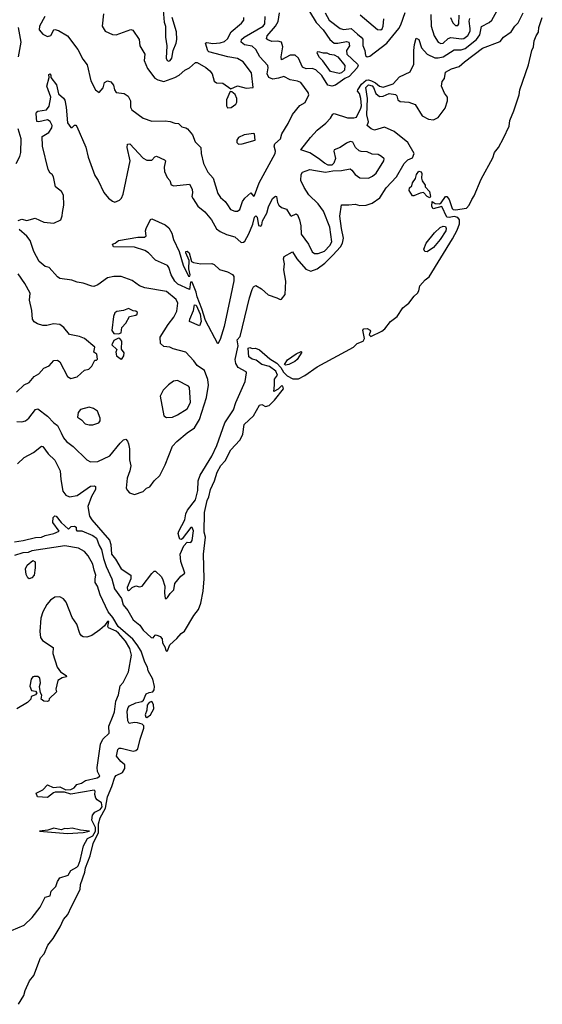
# Model space of a CAD drawing. Extents: x 1268547 to 1425625, y 515768 to 616754.
# Tile 448 of 507: x 1401107 to 1405374, y 567532 to 575568. Entities that reach past the tile are written whole.
import ezdxf

# ---------------------------------------------------------------- set-up
doc = ezdxf.new("R2010")
doc.units = 0

msp = doc.modelspace()

# ---------------------------------------------------------------- linework, layer by layer
at = {"layer": '0CON10XD'}
for points in [[(1402277.5, 575645), (1402286.6, 575546.6), (1402296.9, 575515), (1402298.2, 575425), (1402309.5, 575355), (1402302.9, 575255), (1402311.2, 575235), (1402325, 575230), (1402336, 575235), (1402349.4, 575255), (1402360.8, 575315), (1402384.4, 575375), (1402389.2, 575405), (1402388.5, 575468.5), (1402353.1, 575585)], [(1401095, 573930), (1401125, 573940), (1401165, 573928.8), (1401232.3, 573947.7), (1401305, 573914.3), (1401385, 573906.2), (1401442.5, 573935), (1401454.2, 573965.8), (1401456.9, 573995), (1401466.7, 574055), (1401464.3, 574135), (1401448, 574165), (1401400, 574205), (1401384.3, 574285), (1401373.3, 574303.3), (1401355, 574316.2), (1401338.6, 574345), (1401292.9, 574535), (1401291.2, 574615), (1401345, 574646.7), (1401370, 574685), (1401372.7, 574705), (1401355, 574736.9), (1401335, 574750.4), (1401264.2, 574734.2), (1401245.8, 574735.8), (1401240.6, 574799.4), (1401245, 574813.3), (1401255, 574820), (1401325, 574833.1), (1401348.5, 574861.5), (1401360.3, 574935), (1401328.1, 575025), (1401347.5, 575095), (1401345, 575120), (1401353.8, 575126.2), (1401361.2, 575115), (1401362.5, 575095), (1401408.9, 575035), (1401423.3, 574963.3), (1401465, 574927.3), (1401475, 574910.8), (1401486.9, 574855), (1401497.5, 574725), (1401525, 574688), (1401535, 574688.8), (1401555, 574706.2), (1401565, 574706.2), (1401575, 574696.2), (1401647.2, 574527.2), (1401666.9, 574445), (1401721.5, 574295), (1401747.9, 574255), (1401795, 574156.9), (1401831.5, 574111.5), (1401865, 574085.7), (1401885, 574079.2), (1401923.3, 574095), (1401938.7, 574111.3), (1401952.5, 574145), (1402009.3, 574415), (1401983.6, 574525), (1401987.1, 574552.9), (1402005.8, 574555), (1402115, 574438.6), (1402145, 574422.5), (1402185, 574422.5), (1402211.4, 574448.6), (1402225, 574453.8), (1402288.8, 574425), (1402297.5, 574415), (1402285.8, 574365), (1402288.8, 574328.8), (1402310.7, 574280.7), (1402332, 574255), (1402345, 574218.8), (1402365, 574210.8), (1402495, 574225.8), (1402515.5, 574185), (1402518.8, 574155), (1402513.6, 574125), (1402522.5, 574105), (1402562.5, 574045), (1402618.9, 573998.9), (1402673.7, 573933.7), (1402715, 573860), (1402745, 573838.6), (1402795.5, 573815.5), (1402865, 573795.8), (1402915, 573750), (1402935, 573752), (1402945, 573761.2), (1402978.8, 573821.2), (1403010.5, 573899.5), (1403025, 573956.7), (1403035, 573967.5), (1403046.4, 573956.4), (1403057, 573887), (1403075, 573883.3), (1403085, 573893.3), (1403088.8, 573925), (1403125, 573987.5), (1403138.6, 574041.4), (1403171.7, 574108.3), (1403195, 574128.8), (1403204, 574124), (1403212.5, 574075), (1403223.1, 574055), (1403245, 574034.2), (1403285, 574021.4), (1403315, 573971.2), (1403325, 573963.8), (1403365, 573982), (1403375, 573974), (1403391.2, 573935), (1403402, 573885), (1403405, 573818), (1403466.5, 573735), (1403495, 573672.5), (1403515, 573660), (1403545, 573659.6), (1403595, 573677.5), (1403639.3, 573725), (1403654.6, 573755), (1403639.4, 573875), (1403587.3, 574005), (1403545.4, 574065), (1403468.8, 574138.8), (1403429.2, 574199.1), (1403403, 574255), (1403406.7, 574303.3), (1403417, 574323), (1403475, 574346.2), (1403521.9, 574338.1), (1403605, 574322.8), (1403665, 574334.5), (1403735, 574336.9), (1403805, 574350.9), (1403820.1, 574340.1), (1403845, 574304.2), (1403885, 574276), (1403954.5, 574275.5), (1403988.6, 574291.4), (1404018.6, 574315), (1404080, 574415), (1404083, 574433), (1404062.3, 574452.3), (1404035, 574466.2), (1403985, 574469.4), (1403945, 574488.9), (1403895, 574491.9), (1403878.7, 574498.7), (1403850, 574525), (1403827.6, 574567.6), (1403805, 574573.6), (1403775, 574561), (1403725, 574525.7), (1403674.3, 574505.7), (1403671.3, 574495), (1403684.7, 574435), (1403672, 574398), (1403655, 574381.3), (1403625, 574381.7), (1403595, 574395.7), (1403545.6, 574435.6), (1403475, 574480), (1403401.4, 574505), (1403482.2, 574605), (1403535, 574665.4), (1403606.3, 574723.7), (1403644.8, 574765.2), (1403663.4, 574796.6), (1403675, 574802.9), (1403784.4, 574765.6), (1403835, 574765.7), (1403856.6, 574773.4), (1403892.5, 574845), (1403896.8, 574865), (1403893.9, 574925), (1403882.5, 574965), (1403866.7, 574985), (1403867.2, 574995), (1403897.2, 575042.8), (1403935, 575073.5), (1403955, 575076.5), (1403979.6, 575069.6), (1404013.3, 575053.3), (1404045, 575024.3), (1404075, 575016.2), (1404156.4, 575045), (1404208.5, 575101.5), (1404295, 575143.3), (1404326, 575205), (1404324.2, 575315), (1404329.5, 575365), (1404345, 575416), (1404365, 575407.1), (1404387.6, 575337.6), (1404435, 575287.7), (1404497, 575257), (1404525, 575255.7), (1404565.6, 575264.4), (1404655, 575320.6), (1404712.9, 575322.9), (1404745, 575333.9), (1404837.9, 575405), (1404865.3, 575445), (1404878.4, 575511.6), (1404939.4, 575545), (1404961.9, 575565), (1405002.3, 575637.7)], [(1401311.9, 575595), (1401269.4, 575515), (1401266.5, 575485), (1401295, 575449.2), (1401335, 575430.5), (1401361.7, 575438.3), (1401385, 575483.8), (1401395, 575488.6), (1401425, 575479.5), (1401497.2, 575437.2), (1401582.9, 575325), (1401622, 575245), (1401658.5, 575198.5), (1401688.7, 575068.7), (1401726, 574995), (1401755, 574973.8), (1401787.8, 575012.2), (1401798.8, 575055), (1401825, 575067.5), (1401850.5, 575060.5), (1401874.4, 575034.4), (1401881.4, 574995), (1401895, 574974.2), (1401960, 574965), (1401994.2, 574944.2), (1402010.6, 574905), (1402012.9, 574855), (1402023.4, 574833.4), (1402114.6, 574764.6), (1402185, 574740.5), (1402295, 574741.9), (1402336.8, 574736.8), (1402375, 574722), (1402405, 574720.8), (1402432.4, 574692.4), (1402465, 574685.8), (1402477.3, 574677.3), (1402518.3, 574628.3), (1402540.9, 574570.9), (1402585.6, 574525.6), (1402590, 574475), (1402608.5, 574395), (1402643.3, 574323.3), (1402687.8, 574275), (1402725, 574148), (1402747.7, 574117.7), (1402785.6, 574085), (1402804, 574056), (1402829.5, 574019.5), (1402865, 574003.8), (1402886.1, 574003.9), (1402905, 574019.4), (1402926.6, 574085), (1402945, 574110.8), (1402995, 574155.8), (1403015, 574128.1), (1403025, 574133.9), (1403062.5, 574237.5), (1403192, 574475), (1403195.6, 574495.6), (1403186.2, 574535), (1403190, 574555), (1403236.9, 574595), (1403248.5, 574635), (1403299.7, 574720.3), (1403335, 574793.4), (1403393.5, 574866.5), (1403438, 574892), (1403468.5, 574955), (1403463, 574973), (1403401.4, 575055), (1403375, 575067.1), (1403316.3, 575076.3), (1403265, 575103.8), (1403219.2, 575090.8)], [(1401285, 571345.4), (1401315, 571359.3), (1401386.6, 571373.4), (1401429.2, 571395), (1401378.6, 571465), (1401381.2, 571505), (1401395, 571520), (1401405, 571516.2), (1401445, 571464), (1401505, 571410), (1401527.3, 571432.7), (1401555, 571434), (1401568, 571425), (1401568.8, 571405), (1401575, 571396.7), (1401615, 571396), (1401705, 571357.9), (1401735, 571337.3), (1401756.3, 571276.3), (1401775, 571244.3), (1401790.8, 571170.8), (1401812.9, 571105), (1401858.3, 571005), (1401881.7, 570921.7), (1401937.7, 570845), (1401951.7, 570791.7), (1401990, 570745), (1402035, 570670), (1402087.7, 570627.7), (1402115, 570586), (1402180, 570525), (1402197.5, 570522.5), (1402214.2, 570545.8), (1402222.7, 570547.3), (1402253.8, 570535), (1402269.2, 570515), (1402273.5, 570483.5), (1402293.8, 570445), (1402296.7, 570425), (1402305, 570414), (1402315, 570417.5), (1402332.7, 570467.3), (1402391.2, 570518.8), (1402425, 570557.5), (1402453, 570577), (1402528.8, 570705), (1402566.7, 570755), (1402585.5, 570805), (1402604.5, 570905), (1402613.2, 571005), (1402608, 571205), (1402623.7, 571345), (1402614.1, 571385), (1402616.2, 571545), (1402636.8, 571645), (1402652.5, 571675), (1402666.1, 571735), (1402696.6, 571803.4), (1402718.5, 571875), (1402750, 571930), (1402785, 571966.5), (1402831.5, 572058.5), (1402905, 572137.5), (1402921.4, 572165), (1402930, 572185), (1402941.2, 572265), (1403017.1, 572335), (1403065, 572422.2), (1403085, 572426.2), (1403115, 572410.5), (1403145, 572420.3), (1403187.5, 572462.5), (1403260.8, 572555), (1403255.9, 572575.9), (1403245, 572580.6), (1403217, 572553), (1403182.4, 572532.4), (1403188.9, 572585), (1403186.7, 572635), (1403213.1, 572666.9), (1403199.3, 572699.3), (1403147, 572737), (1403085, 572754.2), (1403039, 572789), (1403005, 572797.5), (1402978, 572815), (1402971.9, 572888.1), (1402985, 572893.8), (1403005.7, 572885.7), (1403033.7, 572886.3), (1403065, 572873.3), (1403150.8, 572800.8), (1403207.1, 572765), (1403238.9, 572728.9), (1403261.5, 572691.5), (1403292.4, 572662.4), (1403336.9, 572636.9), (1403385, 572636.2), (1403435.8, 572664.2), (1403535, 572735.7), (1403833.6, 572896.4), (1403863.8, 572925), (1403911.2, 572945), (1403923.8, 572965), (1403910, 573035), (1403916.4, 573043.6), (1403945, 573047.5), (1403968.8, 573035), (1403971.4, 573025), (1403962, 572995), (1403973.3, 572983.3), (1404065, 573026.1), (1404088.9, 573045), (1404134, 573106), (1404189.6, 573145), (1404234.4, 573215), (1404261.7, 573238.3), (1404285, 573255.5), (1404328.5, 573311.5), (1404356.1, 573335), (1404366.9, 573355), (1404373.1, 573395), (1404418.8, 573445), (1404451, 573469), (1404639.9, 573780.1), (1404679.6, 573850.4), (1404698.6, 573901.4), (1404698.8, 573935), (1404685, 573953.3), (1404655, 573962.3), (1404615, 573953.9), (1404595, 573957.2), (1404555, 574044), (1404483.3, 574025), (1404472.7, 574042.7), (1404475, 574083.3), (1404498.5, 574068.5), (1404535.9, 574064.1), (1404548.2, 574071.8), (1404585, 574123.6), (1404595, 574125.6), (1404615, 574101.1), (1404637.9, 574027.9), (1404647.6, 574017.6), (1404665, 574015.2), (1404755, 574030.4), (1404776.5, 574053.5), (1404800.2, 574099.8), (1404819.2, 574130.8), (1404875.8, 574265), (1404970.7, 574439.3), (1404985.3, 574485), (1405015.5, 574524.5), (1405058.2, 574601.8), (1405102.4, 574697.6), (1405109, 574745), (1405143.2, 574825), (1405185.4, 574954.6), (1405191.9, 574995), (1405260.7, 575199.3), (1405288.8, 575315), (1405302.6, 575347.4), (1405308.1, 575395), (1405323.6, 575435), (1405343.6, 575465), (1405347.3, 575505), (1405374.4, 575585.6)], [(1401791.4, 575615), (1401781.4, 575515), (1401805, 575472.9), (1401865, 575445.6), (1401895, 575443.1), (1402015, 575487.5), (1402031.2, 575481.2), (1402082.5, 575405), (1402089.4, 575355), (1402129.4, 575285), (1402122.5, 575235), (1402149.5, 575169.5), (1402210.9, 575090.9), (1402235, 575075.6), (1402285, 575064.5), (1402374.2, 575095), (1402409.4, 575115), (1402455.4, 575154.6), (1402494.6, 575175.4), (1402542.4, 575217.6), (1402555, 575219.2), (1402628, 575178), (1402659.7, 575149.7), (1402678, 575125), (1402696.4, 575066.4), (1402713, 575053), (1402765, 575048.8), (1402832.5, 575002.5), (1402885, 575028), (1402955, 575010), (1403012.5, 575015), (1402998.8, 575135), (1402931.2, 575225), (1402885, 575251.1), (1402805.3, 575265.3), (1402652.5, 575305), (1402643.2, 575313.2), (1402623.3, 575375), (1402635, 575382.5), (1402685, 575373.3), (1402745, 575379.5), (1402780, 575390), (1402805, 575411.5), (1402835, 575468.2), (1402918.3, 575538.3), (1402938.1, 575565), (1402937.8, 575585)], [(1402289.3, 570890.7), (1402294.2, 570844.2), (1402305, 570843.8), (1402315, 570852), (1402335.4, 570884.6), (1402365.8, 570915), (1402375, 570966.7), (1402422.3, 571027.7), (1402455, 571050), (1402423.3, 571145), (1402416.7, 571205), (1402446.7, 571275), (1402475, 571303.3), (1402505, 571302.5), (1402515, 571316.7), (1402525.8, 571395.8), (1402515, 571424.2), (1402505, 571422.9), (1402435, 571331.2), (1402425, 571326.2), (1402415, 571327.5), (1402408, 571345), (1402402, 571375), (1402406, 571395), (1402455.7, 571485), (1402464.5, 571535.5), (1402477.5, 571565), (1402541.8, 571648.2), (1402560.6, 571725), (1402564.4, 571805), (1402580.5, 571849.5), (1402675.1, 572004.9), (1402718.1, 572091.9), (1402782.8, 572277.2), (1402852.5, 572385), (1402871.4, 572445), (1402949.3, 572615), (1402960, 572685), (1402955, 572693.3), (1402889.8, 572729.8), (1402872.7, 572762.7), (1402867.8, 572795), (1402890.4, 572905), (1402883.8, 572956.2), (1402906.5, 572983.5), (1402982.8, 573297.2), (1403005, 573366.5), (1403015, 573387.3), (1403035, 573397.3), (1403081.9, 573371.9), (1403135, 573323.3), (1403207.6, 573297.6), (1403235, 573284.2), (1403245, 573286.2), (1403274.5, 573325.5), (1403280, 573435), (1403263.8, 573525), (1403268.7, 573575), (1403260.4, 573615), (1403266.2, 573635), (1403335, 573672), (1403370, 573615), (1403442.2, 573532.2), (1403485, 573515.8), (1403535, 573535.3), (1403598, 573582), (1403664.9, 573645.1), (1403725.6, 573715), (1403743.3, 573745), (1403751.7, 573785), (1403734, 573864), (1403721.3, 573965), (1403735, 574057.5), (1403795, 574056.2), (1403845, 574063.1), (1403885, 574050.9), (1403935, 574055.3), (1403985, 574069.5), (1404047.2, 574115), (1404099.4, 574195), (1404182.8, 574285), (1404246.5, 574393.5), (1404276.4, 574423.6), (1404315, 574440), (1404327.8, 574475), (1404276, 574565), (1404165, 574656.4), (1404085, 574689.7), (1404005, 574666.2), (1403978.3, 574678.3), (1403944.4, 574705), (1403954.6, 574735), (1403941.5, 574791.5), (1403947, 574925), (1403934.3, 575015), (1403955, 575035.6), (1403985, 575028.4), (1403996.7, 575015), (1404015.1, 574965), (1404045, 574941.1), (1404075.8, 574944.2), (1404125, 574965.8), (1404175.9, 574955.9), (1404186.6, 574946.6), (1404195, 574912.9), (1404215, 574900), (1404285, 574893.8), (1404335, 574876.4), (1404394.3, 574784.3), (1404445, 574756.7), (1404485, 574749.2), (1404525, 574770), (1404580.5, 574845), (1404601.2, 574905), (1404600, 574935), (1404575, 574969.2), (1404550.8, 575025), (1404556.1, 575063.9), (1404575, 575087.5), (1404585, 575140), (1404633.9, 575166.1), (1404695.4, 575184.6), (1404740, 575225), (1404887.1, 575335), (1405030.4, 575389.6), (1405058, 575425), (1405120.7, 575469.3), (1405150, 575515), (1405176.8, 575543.2), (1405219.2, 575625)], [(1403219.2, 575090.8), (1403175, 575081.5), (1403140.6, 575095), (1403127.3, 575125), (1403135.4, 575175), (1403132.7, 575195), (1403069.2, 575265), (1403035.1, 575325.1), (1403005, 575350.8), (1402942.4, 575362.4), (1402915.5, 575385), (1402918.5, 575405), (1402939.1, 575425), (1403096.4, 575515), (1403108.8, 575535), (1403112.1, 575595)], [(1403655, 575025.6), (1403624.1, 575034.1), (1403575, 575111.1), (1403525, 575158.9), (1403495, 575168.9), (1403445, 575166.1), (1403415, 575181.2), (1403382.9, 575252.9), (1403357.1, 575277.1), (1403315, 575277.1), (1403245, 575240), (1403242.3, 575265), (1403256.5, 575345), (1403245, 575383.8), (1403215, 575393.6), (1403165, 575390.9), (1403132.2, 575402.2), (1403122.3, 575412.3), (1403128.9, 575435), (1403195.9, 575514.1), (1403216.3, 575553.7), (1403228.7, 575625)], [(1403473.3, 575635), (1403527.2, 575545), (1403585.2, 575485.2), (1403640.7, 575405), (1403675, 575376.1), (1403704.8, 575374.8), (1403775, 575390), (1403793.8, 575383.8), (1403799.7, 575355), (1403776, 575315), (1403777.3, 575285), (1403865.4, 575205.4), (1403870, 575195), (1403861.6, 575175), (1403797.1, 575102.9), (1403762.2, 575087.8), (1403685, 575033.4), (1403655, 575025.6)], [(1403602.5, 575625), (1403634.7, 575565), (1403725, 575494.7), (1403755, 575487.2), (1403815, 575496.1), (1403865, 575450.8), (1403896.1, 575425), (1403907.6, 575407.6), (1403908.3, 575358.3), (1403924.7, 575315), (1403931.2, 575275), (1403945, 575265.8), (1403965, 575270.8), (1404103.9, 575376.1), (1404203.4, 575495), (1404220.3, 575525), (1404253.8, 575626.2)], [(1403888.5, 575608.5), (1404028.3, 575488.3), (1404055, 575484.2), (1404066.2, 575493.8), (1404074.5, 575515), (1404081.3, 575575)], [(1404465, 575608.8), (1404467.5, 575515), (1404492.7, 575435), (1404525, 575384.5), (1404545, 575373.8), (1404565, 575376.1), (1404606.9, 575413.1), (1404627.1, 575422.9), (1404715, 575412.3), (1404734.8, 575415.2), (1404765, 575438.2), (1404784.3, 575475), (1404786.6, 575495), (1404776.5, 575555), (1404781.6, 575578.4)], [(1404625.6, 575585), (1404645, 575540.8), (1404665, 575520.5)], [(1404665, 575520.5), (1404685, 575521.1), (1404691.8, 575535), (1404696.5, 575605)], [(1401097.8, 575265), (1401120, 575385), (1401096.9, 575505)], [(1403715, 575128.9), (1403645, 575144), (1403581.7, 575231.7), (1403555, 575258.8), (1403536.7, 575295), (1403537.5, 575305), (1403545, 575308.8), (1403585, 575297.5), (1403615, 575297.5), (1403637.1, 575287.1), (1403675, 575281.1), (1403705.3, 575265), (1403763.1, 575195), (1403758.5, 575155), (1403735, 575132.8), (1403715, 575128.9)], [(1402805, 574848), (1402835, 574850.6), (1402872.8, 574877.2), (1402880, 574895), (1402880.4, 574925), (1402866.5, 574956.5), (1402838.8, 574978.8), (1402825, 574982.5), (1402795.7, 574915), (1402795.7, 574865.7), (1402805, 574848)], [(1401079.2, 574395), (1401108.6, 574451.4), (1401117.1, 574485), (1401120, 574595), (1401096, 574676)], [(1402895, 574551.9), (1402925, 574553.8), (1403030, 574585), (1403025.6, 574635.6), (1403015, 574639.2), (1402940.9, 574629.1), (1402895, 574605.7), (1402881.4, 574585), (1402880, 574565), (1402895, 574551.9)], [(1404455, 574114.4), (1404434.4, 574125), (1404403.6, 574156.4), (1404377.9, 574152.1), (1404325, 574129.4), (1404315, 574130.8), (1404286, 574175), (1404291.2, 574195), (1404308.3, 574211.7), (1404313.3, 574235), (1404338.6, 574271.4), (1404347.1, 574305), (1404365, 574332.5), (1404386.2, 574326.2), (1404391.7, 574311.7), (1404388, 574275), (1404392.7, 574252.7), (1404417, 574217), (1404417.5, 574205), (1404454.2, 574165), (1404462.5, 574125), (1404455, 574114.4)], [(1402725, 572922.5), (1402623, 573113), (1402595, 573209.4), (1402556.7, 573306.6), (1402548.9, 573345), (1402515, 573426.8), (1402502.1, 573425), (1402495, 573365.7), (1402399.2, 573409.2), (1402375, 573433.9), (1402344.7, 573485), (1402326, 573545), (1402315, 573560.7), (1402215.3, 573605.3), (1402159.5, 573665), (1402130, 573685), (1402045, 573711.3), (1401873.3, 573715), (1401863.6, 573736.4), (1401886.1, 573743.9), (1401913.4, 573766.6), (1402072.1, 573792.1), (1402125.9, 573794.1), (1402140.6, 573805), (1402135.5, 573845), (1402139.1, 573865), (1402175, 573937.5), (1402185, 573943.3), (1402295, 573893.8), (1402325, 573868.9), (1402349.4, 573825), (1402362.4, 573775), (1402408.5, 573675), (1402441.8, 573565), (1402484.8, 573475), (1402496.5, 573473.5), (1402498.3, 573485), (1402488.7, 573535), (1402492, 573602), (1402463.1, 573665), (1402465, 573676.7), (1402475, 573677.5), (1402490, 573665), (1402511.2, 573595), (1402526.7, 573585), (1402585, 573574.5), (1402677, 573577), (1402695, 573569.2), (1402739.5, 573529.5), (1402805, 573509.6), (1402845, 573489.1), (1402855, 573470.8), (1402856.6, 573436.5), (1402830.1, 573319.9), (1402777, 573065), (1402745, 572956.7), (1402725, 572922.5)], [(1404435, 573673.5), (1404415.8, 573675.8), (1404407.1, 573695), (1404426.9, 573745), (1404495, 573827.3), (1404539.2, 573870.8), (1404565, 573883.6), (1404585, 573879.2), (1404590, 573865), (1404585.6, 573845), (1404541.1, 573775), (1404485, 573708), (1404435, 573673.5)], [(1401085, 572288.9), (1401125, 572286.9), (1401155, 572294.4), (1401182, 572315), (1401235, 572385.7), (1401255, 572393.1), (1401335, 572331.4), (1401385, 572276.7), (1401416.7, 572255), (1401445.9, 572195.9), (1401465, 572154.2), (1401488.1, 572125), (1401544.7, 572084.7), (1401656, 571975), (1401685, 571958.6), (1401745, 571961.8), (1401842.1, 572007.9), (1401927, 572113), (1401955, 572140), (1401975, 572143.8), (1401988.5, 572128.5), (1401996.3, 572106.3), (1402002.9, 572065), (1402002.9, 571975), (1402014, 571926), (1402006.2, 571885), (1401984, 571825), (1401976.7, 571745), (1401986.7, 571725), (1402005, 571707.5), (1402045, 571692.5), (1402115, 571716.7), (1402142.5, 571745), (1402168.8, 571755), (1402205, 571803.8), (1402252.5, 571847.5), (1402296.2, 571933.8), (1402355, 572088.6), (1402389.5, 572125), (1402473.3, 572195), (1402535, 572236.9), (1402574.7, 572305), (1402632.9, 572485), (1402650, 572585), (1402642.6, 572632.6), (1402615.2, 572705.2), (1402555, 572744.5), (1402528.1, 572785), (1402465, 572854), (1402360.3, 572880.3), (1402334.1, 572894.1), (1402285, 572901.2), (1402258, 572925), (1402254.4, 572975.6), (1402318.5, 573081.5), (1402365, 573139.2), (1402391.2, 573188.8), (1402398, 573255), (1402385.5, 573285), (1402305, 573349.5), (1402129.6, 573379.6), (1402085, 573395.5), (1402025, 573438.9), (1401935, 573472.9), (1401875, 573471.5), (1401825, 573460.9), (1401746, 573404), (1401711.3, 573391.3), (1401695, 573391.9), (1401625, 573417.5), (1401575.9, 573425.9), (1401533, 573443), (1401435, 573456.2), (1401415, 573468.8), (1401348.8, 573545), (1401314.5, 573554.5), (1401265, 573594.2), (1401222.9, 573675), (1401192.5, 573765), (1401165, 573800), (1401102.5, 573855)], [(1401081.8, 572528.2), (1401145, 572587.1), (1401185, 572608.1), (1401226, 572655), (1401263.4, 572676.6), (1401305, 572723.8), (1401347.3, 572742.7), (1401385, 572786.2), (1401415, 572788.8), (1401435.9, 572775.9), (1401498, 572655), (1401525, 572640.8), (1401575.7, 572654.3), (1401635, 572707.5), (1401673, 572717), (1401695, 572740), (1401721.7, 572788.3), (1401735, 572790), (1401741.7, 572798.3), (1401738.3, 572838.3), (1401712.5, 572855), (1401720, 572895), (1401636.1, 572966.1), (1401595, 572982.5), (1401515, 572999.2), (1401467, 573057), (1401435, 573080.8), (1401384, 573086), (1401327.7, 573072.3), (1401295, 573070.8), (1401253.3, 573085), (1401225, 573102), (1401211.4, 573125), (1401205.7, 573195), (1401187.9, 573277.9), (1401191.4, 573335), (1401150, 573415), (1401095, 573494.3)], [(1402575, 573070), (1402494.5, 573105), (1402496.2, 573125), (1402526.4, 573195), (1402535, 573242), (1402546.9, 573236.9), (1402580.3, 573165), (1402590, 573105), (1402575, 573070)], [(1401915, 573003.3), (1401935, 573012.5), (1401942.5, 573055), (1401975, 573090), (1402002.5, 573145), (1402055, 573156.7), (1402067.5, 573165), (1402069.3, 573179.3), (1402055, 573190), (1402035, 573192.5), (1401995, 573212), (1401955, 573193.8), (1401900, 573185), (1401885, 573176.7), (1401872.5, 573145), (1401860.7, 573030.7), (1401876.4, 573006.4), (1401915, 573003.3)], [(1401935, 572797.5), (1401945, 572802.5), (1401956.7, 572825), (1401959.3, 572849.3), (1401938.3, 572878.3), (1401941.2, 572945), (1401925, 572966.7), (1401915, 572970), (1401875, 572950), (1401860, 572915), (1401900, 572875), (1401892.5, 572855), (1401897.5, 572825), (1401935, 572797.5)], [(1403277.5, 572747.5), (1403270.6, 572755), (1403295, 572791.1), (1403365, 572840), (1403405, 572860), (1403410, 572855), (1403373.8, 572795), (1403355, 572778), (1403305, 572752.9), (1403277.5, 572747.5)], [(1402305, 572321.2), (1402355, 572324.4), (1402395, 572342.2), (1402475, 572392.5), (1402500.6, 572445), (1402495, 572566.7), (1402485, 572577.5), (1402395, 572622.5), (1402363.4, 572616.6), (1402321.1, 572588.9), (1402277.5, 572545), (1402254.3, 572495), (1402283.3, 572335), (1402305, 572321.2)], [(1401675, 572260.4), (1401705, 572261.8), (1401752, 572278), (1401764.4, 572295), (1401765.6, 572315.6), (1401741.7, 572371.7), (1401710, 572395), (1401675, 572404.3), (1401602.7, 572387.3), (1401585, 572362.5), (1401579.2, 572325), (1401612, 572302), (1401640.8, 572270.8), (1401675, 572260.4)], [(1401088.1, 571941.9), (1401144.2, 571995.8), (1401221.2, 572035), (1401285, 572088), (1401295, 572083.3), (1401340.6, 572025), (1401393.3, 571973.3), (1401437.8, 571885), (1401442.5, 571815), (1401460.3, 571720.3), (1401485, 571688), (1401514.4, 571674.4), (1401576, 571685), (1401685, 571760), (1401715, 571763.8), (1401725, 571758.8), (1401726.2, 571735), (1401694.4, 571675.6), (1401664.8, 571595), (1401677.1, 571517.1), (1401697.5, 571485), (1401841.3, 571321.3), (1401852.6, 571285), (1401856.9, 571205), (1401890.6, 571165), (1401935, 571087.1), (1402014.5, 571034.5), (1402015.4, 571005), (1401984.7, 570935), (1401987.8, 570915), (1401995, 570910), (1402005, 570913.2), (1402025.7, 570934.3), (1402055, 570947.5), (1402085, 570940), (1402108, 570945), (1402185, 571047.5), (1402205, 571066.7), (1402215, 571066.7), (1402262.9, 571022.9), (1402274.3, 571004.3), (1402291.2, 570945), (1402289.3, 570890.7)], [(1401065, 571307.5), (1401135, 571316.5), (1401235, 571341.2), (1401285, 571345.4)], [(1401097.6, 567532.4), (1401141.6, 567605), (1401152, 567645), (1401188.4, 567725), (1401222, 567768), (1401277.8, 567912.2), (1401307.3, 567945), (1401338.1, 568015), (1401380.5, 568069.5), (1401438.7, 568165), (1401465.6, 568225), (1401499, 568265), (1401529.8, 568329.8), (1401601, 568469), (1401605, 568510), (1401640.2, 568609.8), (1401645.2, 568645), (1401683, 568745), (1401708.1, 568845), (1401749.8, 568935), (1401750.7, 569005), (1401763.5, 569055), (1401806.8, 569133.2), (1401822.8, 569225), (1401860.4, 569309.6), (1401884.5, 569385.5), (1401895, 569399.1), (1401946.3, 569423.6), (1401965, 569457.5), (1401965, 569487.5), (1401932.5, 569515), (1401898.3, 569558.3), (1401908.3, 569611.7), (1401918.3, 569621.7), (1401935, 569622.5), (1402035, 569598), (1402055, 569603.3), (1402071.5, 569618.5), (1402089.7, 569695), (1402121.1, 569785), (1402120.8, 569805), (1402108.5, 569818.5), (1402069.7, 569829.7), (1402045, 569832.5), (1402002, 569825), (1401989.4, 569845), (1401985.8, 569925), (1401993.8, 569955), (1402005, 569968.6), (1402055, 569992), (1402105, 570002.5), (1402116.7, 570015), (1402140, 570065), (1402165, 570077.5), (1402195, 570082.5), (1402205, 570100), (1402207.1, 570125), (1402193.2, 570185), (1402156.6, 570255), (1402152, 570285), (1402129.5, 570325), (1402099.6, 570415), (1402067.2, 570467.2), (1402031.1, 570511.1), (1401910.9, 570615), (1401869, 570689), (1401829.5, 570735), (1401763.4, 570873.4), (1401742.2, 570945), (1401722.5, 570975), (1401724.2, 571005), (1401730, 571035), (1401714.1, 571074.1), (1401704, 571125), (1401665, 571192), (1401635, 571228.9), (1401586.2, 571255), (1401474.7, 571275.3), (1401205, 571231.8), (1401175, 571218.5), (1401133.1, 571216.9), (1401065, 571194.7)], [(1401185, 571006), (1401172.7, 571012.7), (1401160.9, 571040.9), (1401155.8, 571085), (1401168, 571115), (1401215, 571153.8), (1401232.3, 571142.3), (1401232.5, 571095), (1401224.4, 571035.6), (1401205, 571012), (1401185, 571006)], [(1401869.6, 569890.4), (1401880.9, 569919.1), (1401892.8, 570007.2), (1401915, 570058.5), (1401928.8, 570131.2), (1401951.4, 570158.6), (1401995.5, 570245.5), (1402018.8, 570381.2), (1402007.5, 570435), (1401969.8, 570495), (1401915, 570561.6), (1401895, 570577.3), (1401832.5, 570605), (1401827.8, 570615), (1401835, 570656.9), (1401825, 570656.2), (1401799.4, 570620.6), (1401762.7, 570587.3), (1401695, 570542.9), (1401655, 570527.5), (1401625, 570530), (1401610.5, 570540.5), (1401599.4, 570559.4), (1401574.7, 570635), (1401535, 570690), (1401485.8, 570815), (1401465, 570842.1), (1401435, 570857.7), (1401395, 570854.6), (1401358.6, 570831.4), (1401327.9, 570795), (1401295, 570736.2), (1401281.1, 570685), (1401270.5, 570575), (1401277.5, 570525), (1401292.1, 570502.1), (1401380, 570445), (1401376.7, 570395), (1401413.8, 570285), (1401440, 570245), (1401486.1, 570216.1), (1401490, 570205), (1401455, 570198), (1401418.8, 570175), (1401403.3, 570105), (1401407, 570083), (1401347.5, 570025), (1401345, 570010), (1401335, 570002.5), (1401305, 570007.5), (1401283, 570023), (1401287.5, 570055), (1401277.5, 570075), (1401270, 570125), (1401275.8, 570155), (1401271.2, 570195), (1401255, 570208.8), (1401225, 570208.8), (1401214.2, 570205.8), (1401200, 570185), (1401189.3, 570129.3), (1401203.6, 570093.6), (1401235, 570087.5), (1401247, 570073), (1401235, 570057.5), (1401200, 570045), (1401197, 570023), (1401170, 569995), (1401085, 569943.3)], [(1402145, 569873.8), (1402175, 569896), (1402203.6, 569945), (1402199.3, 569979.3), (1402185, 570003.3), (1402165, 569996.7), (1402147.5, 569975), (1402145.9, 569934.1), (1402132.5, 569895), (1402136.7, 569876.7), (1402145, 569873.8)], [(1401040, 568135), (1401145, 568177.3), (1401208.1, 568241.9), (1401274.4, 568325), (1401315, 568407.5), (1401355, 568417.5), (1401364, 568455), (1401403.1, 568495), (1401415.5, 568535), (1401435, 568563.3), (1401502.6, 568587.4), (1401525.8, 568625), (1401575, 568650.8), (1401585, 568663.5), (1401600.3, 568705), (1401627.5, 568825), (1401661.9, 568885), (1401705, 568908), (1401727.3, 568945), (1401725.5, 568975.5), (1401696.8, 569035), (1401701.1, 569075), (1401720, 569100), (1401765, 569123.2), (1401781.3, 569145), (1401776.1, 569176.1), (1401740.4, 569200.4), (1401729.9, 569215), (1401721.5, 569245), (1401722.5, 569272.5), (1401715, 569278.7), (1401525, 569247.8), (1401473.2, 569263.2), (1401396.8, 569263.2), (1401381.9, 569258.1), (1401335, 569221.3), (1401253.3, 569225), (1401242.5, 569255), (1401297.3, 569282.7), (1401335, 569323.8), (1401381.7, 569301.7), (1401435, 569306.5), (1401485, 569283.8), (1401525, 569285.5), (1401551.1, 569298.9), (1401575, 569325.9), (1401611.8, 569338.2), (1401645, 569359.1), (1401738.5, 569381.5), (1401761.4, 569395), (1401743.3, 569433.3), (1401738.7, 569465), (1401765.8, 569655), (1401784.9, 569695.1), (1401837.7, 569745), (1401833.7, 569803.6), (1401869.6, 569890.4)], [(1401496.7, 568926.7), (1401625, 568934.4), (1401676.2, 568945), (1401605, 568952.3), (1401535, 568971.1), (1401495.5, 568964.5), (1401475, 568968.5), (1401445, 568957.5), (1401385, 568969.2), (1401336.4, 568953.6), (1401270, 568945), (1401496.7, 568926.7)]]:
    msp.add_lwpolyline(points, dxfattribs=at)

doc.saveas('drawing.dxf')
